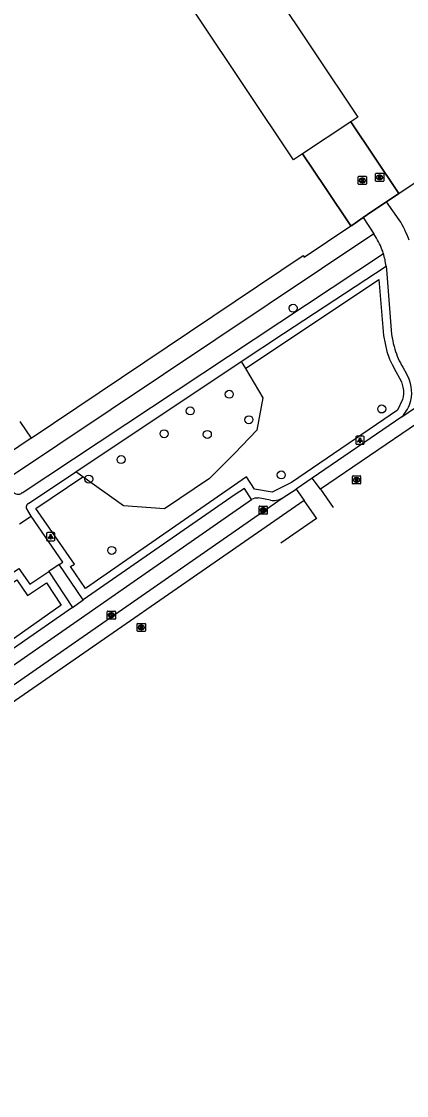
# Model space of a CAD drawing. Extents: x 158797 to 159887, y 384318 to 385255.
# Drawn here: x 159059.5 to 159106.5, y 384325.4 to 384456.6 of the extents above; entities that cross this region are included whole.
import ezdxf

# ---------------------------------------------------------------- set-up
doc = ezdxf.new("R2010")
doc.units = 0
for name, color, linetype in [('IMGEO_Boom', 7, 'Continuous'), ('IMGEO_Groenvoorziening', 7, 'Continuous'), ('IMGEO_Kolk', 7, 'Continuous'), ('IMGEO_Lichtpunt', 7, 'Continuous'), ('IMGEO_Pand', 7, 'Continuous'), ('IMGEO_Pand_overbouw', 7, 'Continuous'), ('IMGEO_Parkeervlak_open', 7, 'Continuous'), ('IMGEO_Rijbaan_lokaal_gesloten', 7, 'Continuous'), ('IMGEO_Rijbaan_lokaal_open', 7, 'Continuous'), ('IMGEO_Rioolput', 7, 'Continuous'), ('IMGEO_Voetpad_gesloten', 7, 'Continuous'), ('IMGEO_Voetpad_open', 7, 'Continuous')]:
    doc.layers.add(name, color=color, linetype=linetype)

msp = doc.modelspace()

# ---------------------------------------------------------------- linework, layer by layer
at = {"layer": 'IMGEO_Boom'}
for centre in [(159092.71, 384421.54), (159084.91, 384411.03), (159080.14, 384408.99), (159103.52, 384409.23), (159087.3, 384407.92), (159076.96, 384406.21), (159082.23, 384406.12), (159071.71, 384403.05), (159067.76, 384400.66), (159091.26, 384401.18), (159070.56, 384391.96)]:
    msp.add_circle(centre, 0.489, dxfattribs=at)
at = {"layer": 'IMGEO_Groenvoorziening'}
for points in [[(159086.89, 384414.16), (159103.18, 384425.04), (159103.74, 384418.21), (159104.15, 384416.25), (159104.48, 384415.33), (159104.78, 384414.65), (159105.24, 384413.81), (159105.69, 384412.99), (159105.92, 384412.53), (159106.11, 384411.89), (159106.17, 384411.47), (159106.17, 384411.07), (159106.13, 384410.7), (159106.07, 384410.37), (159105.43, 384409.09), (159092.51, 384400.25), (159090.14, 384399.06), (159088, 384399.45), (159087, 384400.96), (159067.34, 384387.3), (159065.51, 384389.98), (159066.01, 384390.29), (159061.28, 384397.08), (159067.05, 384400.93)], [(159086.38, 384415.02), (159086.89, 384414.16)], [(159086.89, 384414.16), (159088.99, 384410.58), (159088.29, 384406.66), (159085.59, 384403.84), (159082.49, 384400.74), (159077.01, 384397.05), (159072, 384397.4), (159067.05, 384400.93)], [(159067.05, 384400.93), (159066.17, 384401.55)], [(159043.12, 384370.26), (159019.82, 384353.47), (159007.12, 384344.38), (159001.22, 384353.03), (159018.21, 384364.43), (159020.64, 384360.95), (159030.64, 384367.95), (159030.04, 384368.81), (159058.98, 384388.37), (159060.29, 384386.46), (159062.6, 384388), (159064.4, 384385.26), (159043.12, 384370.26)]]:
    msp.add_lwpolyline(points, dxfattribs=at)
at = {"layer": 'IMGEO_Kolk'}
for p, q in [((159088.55, 384396.44), (159088.55, 384397.3)), ((159088.63, 384397.37), (159089.48, 384397.37)), ((159089.55, 384397.3), (159089.55, 384396.44)), ((159089.48, 384396.37), (159088.63, 384396.37)), ((159089.04, 384397.15), (159089.07, 384397.15)), ((159089.06, 384396.59), (159089.04, 384396.59)), ((159070, 384383.62), (159070, 384384.47)), ((159070.08, 384384.55), (159070.93, 384384.55)), ((159070.49, 384384.33), (159070.52, 384384.33)), ((159071.01, 384384.47), (159071.01, 384383.62)), ((159070.93, 384383.55), (159070.08, 384383.55)), ((159070.51, 384383.77), (159070.49, 384383.77))]:
    msp.add_line(p, q, dxfattribs=at)
for points in [[(159088.55, 384396.44), (159088.55, 384397.3)], [(159088.63, 384397.37), (159089.48, 384397.37)], [(159089.55, 384397.3), (159089.55, 384396.44)], [(159089.48, 384396.37), (159088.63, 384396.37)], [(159088.87, 384397.07), (159089, 384397.07), (159089, 384396.92), (159089.13, 384397.07), (159089.29, 384397.07), (159089.14, 384396.92), (159089.3, 384396.67), (159089.14, 384396.67), (159089.06, 384396.83), (159089, 384396.77), (159089, 384396.67), (159088.87, 384396.67), (159088.87, 384397.07)], [(159070, 384383.62), (159070, 384384.47)], [(159070.08, 384384.55), (159070.93, 384384.55)], [(159070.32, 384384.25), (159070.45, 384384.25), (159070.45, 384384.09), (159070.58, 384384.25), (159070.74, 384384.25), (159070.6, 384384.1), (159070.75, 384383.85), (159070.6, 384383.85), (159070.51, 384384.01), (159070.45, 384383.94), (159070.45, 384383.85), (159070.32, 384383.85), (159070.32, 384384.25)], [(159071.01, 384384.47), (159071.01, 384383.62)], [(159070.93, 384383.55), (159070.08, 384383.55)]]:
    msp.add_lwpolyline(points, dxfattribs=at)
for centre, start, end in [((159088.63, 384397.29), 91.552, 178.448), ((159088.63, 384397.29), 91.552, 178.448), ((159089.48, 384397.29), 1.552, 88.448), ((159089.48, 384397.29), 1.552, 88.448), ((159088.63, 384396.45), 181.552, 268.448), ((159088.63, 384396.45), 181.552, 268.448), ((159089.48, 384396.45), 271.552, 358.448), ((159089.48, 384396.45), 271.552, 358.448), ((159070.08, 384384.47), 91.552, 178.448), ((159070.08, 384384.47), 91.552, 178.448), ((159070.93, 384384.47), 1.552, 88.448), ((159070.93, 384384.47), 1.552, 88.448), ((159070.08, 384383.62), 181.552, 268.448), ((159070.08, 384383.62), 181.552, 268.448), ((159070.93, 384383.62), 271.552, 358.448), ((159070.93, 384383.62), 271.552, 358.448)]:
    msp.add_arc(centre, 0.0765, start, end, dxfattribs=at)
for centre, major_axis, ratio, start_param, end_param in [((159089.04, 384396.87), (-0.387, 0.002), 0.722429, 4.712389, 7.853982), ((159089.06, 384396.87), (-0.39, 0.002), 0.717154, 1.570796, 4.712389), ((159070.49, 384384.05), (-0.387, 0.002), 0.722429, 4.712389, 7.853982), ((159070.52, 384384.05), (-0.39, 0.002), 0.717154, 1.570796, 4.712389)]:
    msp.add_ellipse(centre, major_axis=major_axis, ratio=ratio, start_param=start_param, end_param=end_param, dxfattribs=at)
at = {"layer": 'IMGEO_Lichtpunt'}
for p, q in [((159100.37, 384405.82), (159100.37, 384405.01)), ((159100.37, 384405.82), (159100.37, 384405.01)), ((159101.27, 384405.91), (159100.47, 384405.91)), ((159101.27, 384405.91), (159100.47, 384405.91)), ((159101.37, 384405.01), (159101.37, 384405.82)), ((159101.37, 384405.01), (159101.37, 384405.82)), ((159100.47, 384404.92), (159101.27, 384404.92)), ((159100.47, 384404.92), (159101.27, 384404.92)), ((159062.61, 384394.03), (159062.61, 384393.22)), ((159062.61, 384394.03), (159062.61, 384393.22)), ((159063.51, 384394.13), (159062.71, 384394.13)), ((159063.51, 384394.13), (159062.71, 384394.13)), ((159063.61, 384393.22), (159063.61, 384394.03)), ((159063.61, 384393.22), (159063.61, 384394.03)), ((159062.71, 384393.13), (159063.51, 384393.13)), ((159062.71, 384393.13), (159063.51, 384393.13))]:
    msp.add_line(p, q, dxfattribs=at)
for points in [[(159100.75, 384405.48), (159100.78, 384405.46), (159100.6, 384405.19), (159100.56, 384405.22), (159100.75, 384405.48)], [(159100.85, 384405.44), (159100.9, 384405.44), (159100.9, 384405.11), (159100.85, 384405.11), (159100.85, 384405.44)], [(159100.96, 384405.46), (159101, 384405.48), (159101.18, 384405.22), (159101.14, 384405.19), (159100.96, 384405.46)], [(159062.99, 384393.69), (159063.03, 384393.67), (159062.84, 384393.4), (159062.8, 384393.43), (159062.99, 384393.69)], [(159063.09, 384393.65), (159063.14, 384393.65), (159063.14, 384393.32), (159063.09, 384393.32), (159063.09, 384393.65)], [(159063.2, 384393.67), (159063.24, 384393.69), (159063.42, 384393.43), (159063.39, 384393.4), (159063.2, 384393.67)]]:
    msp.add_lwpolyline(points, dxfattribs=at)
for centre in [(159100.87, 384405.62), (159063.11, 384393.83)]:
    msp.add_circle(centre, 0.0994, dxfattribs=at)
for centre, start, end in [((159100.47, 384405.82), 90, 180), ((159100.47, 384405.82), 90, 180), ((159101.27, 384405.82), 0, 90), ((159101.27, 384405.82), 0, 90), ((159100.47, 384405.01), 180, 270), ((159100.47, 384405.01), 180, 270), ((159101.27, 384405.01), 270, 0), ((159101.27, 384405.01), 270, 360), ((159062.71, 384394.03), 90, 180), ((159062.71, 384394.03), 90, 180), ((159063.51, 384394.03), 0, 90), ((159063.51, 384394.03), 0, 90), ((159062.71, 384393.22), 180, 270), ((159062.71, 384393.22), 180, 270), ((159063.51, 384393.22), 270, 0), ((159063.51, 384393.22), 270, 360)]:
    msp.add_arc(centre, 0.0946, start, end, dxfattribs=at)
at = {"layer": 'IMGEO_Pand'}
for points in [[(159050.67, 384519.62), (159058.76, 384507.52), (159100.59, 384444.89), (159099.73, 384444.32), (159105.62, 384435.54)], [(159099.73, 384431.58), (159096.6, 384436.27), (159093.85, 384440.4), (159092.76, 384439.67), (159051.33, 384501.66), (159042.83, 384514.4)], [(159105.62, 384435.54), (159134.3, 384454.8), (159140.27, 384458.81), (159139.96, 384459.26)], [(159060.72, 384405.67), (159093.93, 384427.98), (159094.07, 384427.78), (159099.73, 384431.58)], [(159059.36, 384407.71), (159060.72, 384405.67)]]:
    msp.add_lwpolyline(points, dxfattribs=at)
at = {"layer": 'IMGEO_Pand_overbouw'}
msp.add_lwpolyline([(159105.62, 384435.54), (159099.73, 384444.32), (159093.85, 384440.4), (159096.6, 384436.27), (159099.73, 384431.58), (159099.86, 384431.66), (159101.26, 384432.61), (159102.33, 384433.33), (159104.11, 384434.52)], close=True, dxfattribs=at)
at = {"layer": 'IMGEO_Parkeervlak_open'}
msp.add_lwpolyline([(159089.96, 384398.08), (159088.43, 384398.36)], dxfattribs=at)
for centre, radius, start, end in [((159088.31, 384396.96), 1.4, 84.8596, 118.7514), ((159090.35, 384400.12), 2.07, 259.0896, 299.9262)]:
    msp.add_arc(centre, radius, start, end, dxfattribs=at)
at = {"layer": 'IMGEO_Rijbaan_lokaal_gesloten'}
for points in [[(159105.99, 384408.27), (159113.05, 384413.1)], [(159105.99, 384408.27), (159095.04, 384400.79)], [(159091.38, 384398.32), (159093.08, 384399.43)], [(159094.05, 384398.04), (159054.67, 384370.77), (158991.83, 384325.38)], [(159007.66, 384338.9), (159053.67, 384372.15), (159091.38, 384398.32)], [(159091.2, 384392.9), (159091.21, 384392.9), (159095.55, 384395.91)]]:
    msp.add_lwpolyline(points, dxfattribs=at)
at = {"layer": 'IMGEO_Rijbaan_lokaal_open'}
for points in [[(159105.62, 384435.54), (159104.11, 384434.52)], [(159104.11, 384434.52), (159102.33, 384433.33), (159101.26, 384432.61)], [(159105.66, 384432.34), (159104.11, 384434.52)], [(159101.26, 384432.61), (159099.86, 384431.66), (159099.73, 384431.58)], [(159101.26, 384432.61), (159102.54, 384430.61)], [(159102.89, 384430.08), (159102.54, 384430.61)], [(159104.05, 384426.69), (159104.09, 384426.26), (159104.73, 384418.33), (159104.79, 384417.9)], [(159106.09, 384414.33), (159106.55, 384413.51)], [(159113.99, 384411.67), (159096.03, 384399.42)], [(159095.04, 384400.79), (159093.08, 384399.43)], [(159096.03, 384399.42), (159095.04, 384400.79)], [(159093.08, 384399.43), (159094.05, 384398.04)], [(159096.03, 384399.42), (159097.58, 384397.19)], [(159095.55, 384395.91), (159094.05, 384398.04)], [(159095.55, 384395.91), (159095.59, 384395.84), (159095.59, 384395.84)]]:
    msp.add_lwpolyline(points, dxfattribs=at)
for centre, radius, start, end in [((159093.78, 384425.01), 13.96, 20.2439, 31.6487), ((159095.65, 384425.7), 8.46, 17.5215, 31.173), ((159095.66, 384425.7), 8.45, 6.7188, 17.5009), ((159114.54, 384419.45), 9.86, 189.0223, 197.1392), ((159114.74, 384419.49), 10.07, 197.039, 210.8667), ((159102.8, 384411.26), 4.38, 347.0165, 30.9942), ((159102.8, 384411.26), 4.37, 316.8778, 347.0158)]:
    msp.add_arc(centre, radius, start, end, dxfattribs=at)
at = {"layer": 'IMGEO_Rioolput'}
for p, q in [((159102.76, 384437.09), (159102.76, 384437.95)), ((159102.84, 384438.02), (159103.69, 384438.02)), ((159103.76, 384437.95), (159103.76, 384437.09)), ((159100.66, 384436.72), (159100.66, 384437.58)), ((159100.73, 384437.65), (159101.58, 384437.65)), ((159101.58, 384436.65), (159100.73, 384436.65)), ((159101.14, 384437.43), (159101.17, 384437.43)), ((159101.17, 384436.87), (159101.14, 384436.87)), ((159101.66, 384437.58), (159101.66, 384436.72)), ((159103.69, 384437.02), (159102.84, 384437.02)), ((159103.25, 384437.8), (159103.28, 384437.8)), ((159103.27, 384437.24), (159103.25, 384437.24)), ((159099.95, 384400.14), (159099.95, 384401)), ((159100.02, 384401.07), (159100.88, 384401.07)), ((159100.88, 384400.07), (159100.02, 384400.07)), ((159100.44, 384400.85), (159100.46, 384400.85)), ((159100.46, 384400.29), (159100.44, 384400.29)), ((159100.95, 384401), (159100.95, 384400.14)), ((159073.67, 384382.13), (159073.67, 384382.98)), ((159073.75, 384383.05), (159074.6, 384383.05)), ((159074.16, 384382.83), (159074.18, 384382.83)), ((159074.67, 384382.98), (159074.67, 384382.13)), ((159074.6, 384382.05), (159073.75, 384382.05)), ((159074.18, 384382.27), (159074.16, 384382.27))]:
    msp.add_line(p, q, dxfattribs=at)
for points in [[(159102.76, 384437.09), (159102.76, 384437.95)], [(159102.84, 384438.02), (159103.69, 384438.02)], [(159103.76, 384437.95), (159103.76, 384437.09)], [(159100.66, 384436.72), (159100.66, 384437.58)], [(159100.73, 384437.65), (159101.58, 384437.65)], [(159101.58, 384436.65), (159100.73, 384436.65)], [(159101.24, 384437.35), (159100.99, 384437.35), (159100.99, 384436.95)], [(159100.99, 384436.95), (159101.12, 384436.95), (159101.12, 384437.11), (159101.13, 384437.11)], [(159101.17, 384437.27), (159101.12, 384437.27), (159101.12, 384437.19)], [(159101.12, 384437.19), (159101.17, 384437.19)], [(159101.17, 384437.08), (159101.25, 384436.95), (159101.38, 384436.95), (159101.32, 384437.08)], [(159101.66, 384437.58), (159101.66, 384436.72)], [(159103.69, 384437.02), (159102.84, 384437.02)], [(159103.35, 384437.72), (159103.1, 384437.72), (159103.1, 384437.32)], [(159103.1, 384437.32), (159103.22, 384437.32), (159103.22, 384437.48), (159103.23, 384437.48)], [(159103.28, 384437.64), (159103.22, 384437.64), (159103.22, 384437.56)], [(159103.22, 384437.56), (159103.27, 384437.56)], [(159103.28, 384437.45), (159103.35, 384437.32), (159103.49, 384437.32), (159103.43, 384437.45)], [(159099.95, 384400.14), (159099.95, 384401)], [(159100.02, 384401.07), (159100.88, 384401.07)], [(159100.88, 384400.07), (159100.02, 384400.07)], [(159100.54, 384400.77), (159100.29, 384400.77), (159100.29, 384400.37)], [(159100.29, 384400.37), (159100.41, 384400.37), (159100.41, 384400.53), (159100.42, 384400.53)], [(159100.47, 384400.69), (159100.41, 384400.69), (159100.41, 384400.61)], [(159100.41, 384400.61), (159100.46, 384400.61)], [(159100.47, 384400.5), (159100.54, 384400.37), (159100.68, 384400.37), (159100.61, 384400.5)], [(159100.95, 384401), (159100.95, 384400.14)], [(159073.67, 384382.13), (159073.67, 384382.98)], [(159073.75, 384383.05), (159074.6, 384383.05)], [(159074.67, 384382.98), (159074.67, 384382.13)], [(159074.6, 384382.05), (159073.75, 384382.05)], [(159074.26, 384382.75), (159074.01, 384382.75), (159074.01, 384382.35)], [(159074.01, 384382.35), (159074.13, 384382.35), (159074.13, 384382.52), (159074.14, 384382.52)], [(159074.19, 384382.67), (159074.13, 384382.67), (159074.13, 384382.59)], [(159074.13, 384382.59), (159074.18, 384382.59)], [(159074.19, 384382.49), (159074.26, 384382.35), (159074.4, 384382.35), (159074.34, 384382.48)]]:
    msp.add_lwpolyline(points, dxfattribs=at)
for centre, radius, start, end in [((159102.84, 384437.94), 0.0765, 91.552, 178.448), ((159102.84, 384437.94), 0.0765, 91.552, 178.448), ((159103.69, 384437.94), 0.0765, 1.552, 88.448), ((159103.69, 384437.94), 0.0765, 1.552, 88.448), ((159100.73, 384437.58), 0.0765, 91.552, 178.448), ((159100.73, 384437.58), 0.0765, 91.552, 178.448), ((159100.73, 384436.73), 0.0765, 181.552, 268.448), ((159100.73, 384436.73), 0.0765, 181.552, 268.448), ((159101.13, 384437.06), 0.0533, 26.0293, 88.6989), ((159101.18, 384437.17), 0.0964, 77.0061, 93.1865), ((159101.15, 384437.38), 0.19, 274.7715, 282.9687), ((159101.19, 384437.23), 0.0378, 276.6634, 79.6772), ((159101.24, 384437.24), 0.109, 350.3612, 89.416), ((159101.24, 384437.24), 0.112, 277.5842, 350.9817), ((159101.23, 384437.02), 0.108, 29.5134, 73.7905), ((159101.58, 384437.58), 0.0765, 1.552, 88.448), ((159101.58, 384437.58), 0.0765, 1.552, 88.448), ((159101.58, 384436.73), 0.0765, 271.552, 358.448), ((159101.58, 384436.73), 0.0765, 271.552, 358.448), ((159102.84, 384437.09), 0.0765, 181.552, 268.448), ((159102.84, 384437.09), 0.0765, 181.552, 268.448), ((159103.23, 384437.43), 0.0533, 26.0293, 88.6989), ((159103.26, 384437.75), 0.19, 274.7715, 282.9687), ((159103.28, 384437.54), 0.0964, 77.0061, 93.1865), ((159103.3, 384437.6), 0.0378, 276.6634, 79.6772), ((159103.35, 384437.61), 0.109, 350.3612, 89.416), ((159103.35, 384437.61), 0.112, 277.5842, 350.9817), ((159103.33, 384437.39), 0.108, 29.5134, 73.7905), ((159103.69, 384437.09), 0.0765, 271.552, 358.448), ((159103.69, 384437.09), 0.0765, 271.552, 358.448), ((159100.03, 384401), 0.0765, 91.552, 178.448), ((159100.03, 384401), 0.0765, 91.552, 178.448), ((159100.03, 384400.15), 0.0765, 181.552, 268.448), ((159100.03, 384400.15), 0.0765, 181.552, 268.448), ((159100.42, 384400.48), 0.0533, 26.0293, 88.6989), ((159100.45, 384400.8), 0.19, 274.7715, 282.9687), ((159100.47, 384400.59), 0.0964, 77.0061, 93.1865), ((159100.49, 384400.65), 0.0378, 276.6634, 79.6772), ((159100.54, 384400.66), 0.109, 350.3612, 89.416), ((159100.54, 384400.66), 0.112, 277.5842, 350.9817), ((159100.52, 384400.44), 0.108, 29.5134, 73.7905), ((159100.87, 384401), 0.0765, 1.552, 88.448), ((159100.87, 384401), 0.0765, 1.552, 88.448), ((159100.87, 384400.15), 0.0765, 271.552, 358.448), ((159100.87, 384400.15), 0.0765, 271.552, 358.448), ((159073.75, 384382.98), 0.0765, 91.552, 178.448), ((159073.75, 384382.98), 0.0765, 91.552, 178.448), ((159074.6, 384382.98), 0.0765, 1.552, 88.448), ((159074.6, 384382.98), 0.0765, 1.552, 88.448), ((159073.75, 384382.13), 0.0765, 181.552, 268.448), ((159073.75, 384382.13), 0.0765, 181.552, 268.448), ((159074.14, 384382.46), 0.0533, 26.0293, 88.6989), ((159074.17, 384382.78), 0.19, 274.7715, 282.9687), ((159074.19, 384382.58), 0.0964, 77.0061, 93.1865), ((159074.21, 384382.63), 0.0378, 276.6634, 79.6772), ((159074.26, 384382.64), 0.109, 350.3612, 89.416), ((159074.26, 384382.64), 0.112, 277.5842, 350.9817), ((159074.24, 384382.43), 0.108, 29.5134, 73.7905), ((159074.6, 384382.13), 0.0765, 271.552, 358.448), ((159074.6, 384382.13), 0.0765, 271.552, 358.448)]:
    msp.add_arc(centre, radius, start, end, dxfattribs=at)
for centre, major_axis, ratio, start_param, end_param in [((159101.14, 384437.15), (-0.387, 0.002), 0.722429, 4.712389, 7.853982), ((159101.17, 384437.15), (-0.39, 0.002), 0.717154, 1.570796, 4.712389), ((159103.25, 384437.52), (-0.387, 0.002), 0.722429, 4.712389, 7.853982), ((159103.27, 384437.52), (-0.39, 0.002), 0.717154, 1.570796, 4.712389), ((159100.44, 384400.57), (-0.387, 0.002), 0.722429, 4.712389, 7.853982), ((159100.46, 384400.57), (-0.39, 0.002), 0.717154, 1.570796, 4.712389), ((159074.16, 384382.55), (-0.387, 0.002), 0.722429, 4.712389, 7.853982), ((159074.18, 384382.55), (-0.39, 0.002), 0.717154, 1.570796, 4.712389)]:
    msp.add_ellipse(centre, major_axis=major_axis, ratio=ratio, start_param=start_param, end_param=end_param, dxfattribs=at)
at = {"layer": 'IMGEO_Voetpad_gesloten'}
for points in [[(159064.13, 384390.22), (159062.88, 384389.39)], [(159062.88, 384389.39), (159065.77, 384384.99)], [(159067.08, 384385.91), (159064.13, 384390.22)], [(159065.77, 384384.99), (159067.08, 384385.91)]]:
    msp.add_lwpolyline(points, dxfattribs=at)
at = {"layer": 'IMGEO_Voetpad_open'}
for points in [[(159102.54, 384430.61), (159057.59, 384400.53)], [(159059.64, 384399.01), (159103.72, 384428.24)], [(159086.38, 384415.02), (159091.54, 384418.46), (159104.05, 384426.69)], [(159066.17, 384401.55), (159086.38, 384415.02)], [(159060.72, 384405.67), (159056.16, 384402.63)], [(159060.4, 384397.7), (159066.17, 384401.55)], [(159087.63, 384398.19), (159086.75, 384399.53), (159085.63, 384398.79), (159067.08, 384385.91)], [(159009.07, 384342.45), (159052.9, 384374.04), (159087.63, 384398.19)], [(159059.31, 384395.2), (159060.72, 384396.14)], [(159060.72, 384396.14), (159060.32, 384396.83)], [(159064.13, 384390.22), (159064.61, 384390.54), (159060.72, 384396.14)], [(159057.68, 384388.7), (159059.24, 384389.76), (159060.55, 384387.84), (159062.88, 384389.39)], [(159065.77, 384384.99), (159052.15, 384375.53), (159041.72, 384368.02), (159042.01, 384367.62), (159040.07, 384366.24), (159039.79, 384366.63), (159036.66, 384364.37), (159036.93, 384364), (159035.26, 384362.75), (159034.97, 384363.15), (159030.24, 384359.74), (159030.53, 384359.34), (159028.57, 384357.92), (159028.27, 384358.33), (159022.13, 384353.9), (159022.43, 384353.49), (159020.82, 384352.33), (159020.52, 384352.74), (159006.93, 384343.01)]]:
    msp.add_lwpolyline(points, dxfattribs=at)
for centre, radius, start, end in [((159059.14, 384399.55), 0.734, 206.8619, 313.1221), ((159060.66, 384397.24), 0.531, 119.6694, 230.6183)]:
    msp.add_arc(centre, radius, start, end, dxfattribs=at)

doc.saveas('drawing.dxf')
